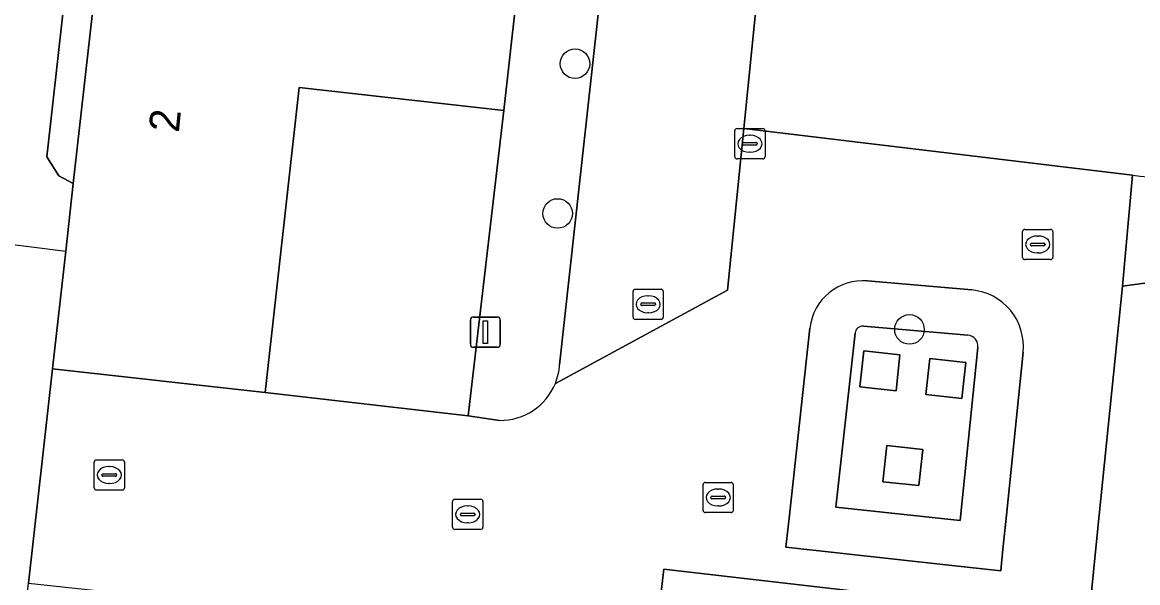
# Model space of a CAD drawing. Extents: x 162396 to 163643, y 386452 to 387406.
# Drawn here: x 162678.45 to 162715.33, y 386497.76 to 386516.28 of the extents above; entities that cross this region are included whole.
import ezdxf

# ---------------------------------------------------------------- set-up
doc = ezdxf.new("R2010")
doc.units = 0
for name, color, linetype in [('IMGEO_Boom', 7, 'Continuous'), ('IMGEO_Brandkraan', 7, 'Continuous'), ('IMGEO_Erf', 7, 'Continuous'), ('IMGEO_Groenvoorziening', 7, 'Continuous'), ('IMGEO_Haag', 7, 'Continuous'), ('IMGEO_Kolk', 7, 'Continuous'), ('IMGEO_Lichtmast', 7, 'Continuous'), ('IMGEO_Muur', 7, 'Continuous'), ('IMGEO_Pand', 7, 'Continuous'), ('IMGEO_Pand_nummerreeks', 7, 'Continuous'), ('IMGEO_Pand_overbouw', 7, 'Continuous'), ('IMGEO_Parkeervlak_open', 7, 'Continuous'), ('IMGEO_Rijbaan_lokaal_open', 7, 'Continuous'), ('IMGEO_Rioolput', 7, 'Continuous'), ('IMGEO_Voetpad_open', 7, 'Continuous')]:
    doc.layers.add(name, color=color, linetype=linetype)

msp = doc.modelspace()

# ---------------------------------------------------------------- linework, layer by layer
at = {"layer": 'IMGEO_Boom'}
for centre in [(162696.728, 386514.911), (162696.153, 386509.962), (162707.786, 386506.131)]:
    msp.add_circle(centre, 0.489, dxfattribs=at)
at = {"layer": 'IMGEO_Brandkraan'}
for p, q in [((162711.527, 386508.512), (162711.527, 386509.364)), ((162711.602, 386509.438), (162712.454, 386509.438)), ((162712.528, 386509.364), (162712.528, 386508.512)), ((162712.015, 386509.218), (162712.04, 386509.218)), ((162711.786, 386508.932), (162711.786, 386508.944)), ((162712.224, 386508.895), (162711.826, 386508.895)), ((162711.829, 386508.981), (162712.227, 386508.981)), ((162712.038, 386508.658), (162712.013, 386508.658)), ((162712.27, 386508.944), (162712.27, 386508.932)), ((162712.454, 386508.438), (162711.602, 386508.438))]:
    msp.add_line(p, q, dxfattribs=at)
for points in [[(162711.527, 386508.512), (162711.527, 386509.364)], [(162711.602, 386509.438), (162712.454, 386509.438)], [(162712.528, 386509.364), (162712.528, 386508.512)], [(162712.454, 386508.438), (162711.602, 386508.438)]]:
    msp.add_lwpolyline(points, dxfattribs=at)
for centre, radius, start, end in [((162711.604, 386509.362), 0.0765, 91.552, 178.448), ((162711.604, 386509.362), 0.0765, 91.552, 178.448), ((162712.452, 386509.362), 0.0765, 1.552, 88.448), ((162712.452, 386509.362), 0.0765, 1.552, 88.448), ((162711.826, 386508.941), 0.0403, 85.8775, 175.7526), ((162711.823, 386508.931), 0.0366, 178.938, 274.7102), ((162712.227, 386508.938), 0.043, 264.8664, 352.4533), ((162712.231, 386508.943), 0.0386, 1.7309, 96.639), ((162711.604, 386508.514), 0.0765, 181.552, 268.448), ((162711.604, 386508.514), 0.0765, 181.552, 268.448), ((162712.452, 386508.514), 0.0765, 271.552, 358.448), ((162712.452, 386508.514), 0.0765, 271.552, 358.448)]:
    msp.add_arc(centre, radius, start, end, dxfattribs=at)
for centre, major_axis, ratio, start_param, end_param in [((162712.014, 386508.938), (-0.387, 0.002), 0.722429, 4.712389, 7.853982), ((162712.039, 386508.938), (-0.39, 0.002), 0.717154, 1.570796, 4.712389)]:
    msp.add_ellipse(centre, major_axis=major_axis, ratio=ratio, start_param=start_param, end_param=end_param, dxfattribs=at)
at = {"layer": 'IMGEO_Erf'}
msp.add_lwpolyline([(162814.869, 386521.03), (162714.825, 386507.563), (162714.057, 386500), (162713.711, 386496.597), (162717.161, 386496.202)], dxfattribs=at)
msp.add_lwpolyline([(162694.37, 386513.365), (162687.612, 386514.122), (162686.483, 386504.043), (162693.199, 386503.277)], close=True, dxfattribs=at)
at = {"layer": 'IMGEO_Groenvoorziening'}
for points in [[(162709.843, 386507.435), (162706.395, 386507.733)], [(162704.496, 386506.173), (162703.814, 386500), (162703.697, 386498.937), (162709.087, 386498.346), (162710.802, 386498.158), (162710.875, 386498.872), (162710.991, 386500), (162711.542, 386505.381)], [(162709.714, 386505.941), (162706.266, 386506.239)], [(162706.266, 386506.239), (162709.714, 386505.941)], [(162705.987, 386506.008), (162705.352, 386500.264), (162709.464, 386499.814), (162710.05, 386505.534)], [(162710.05, 386505.534), (162709.464, 386499.814), (162705.352, 386500.264), (162705.987, 386506.008)]]:
    msp.add_lwpolyline(points, dxfattribs=at)
for points in [[(162706.275, 386505.427), (162706.143, 386504.234), (162707.346, 386504.102), (162707.468, 386505.296)], [(162707.346, 386504.102), (162706.143, 386504.234), (162706.275, 386505.427), (162707.468, 386505.296)], [(162708.459, 386505.17), (162708.327, 386503.977), (162709.521, 386503.846), (162709.653, 386505.039)], [(162709.521, 386503.846), (162708.327, 386503.977), (162708.459, 386505.17), (162709.653, 386505.039)], [(162707.035, 386502.293), (162706.904, 386501.1), (162708.096, 386500.97), (162708.228, 386502.162)], [(162708.096, 386500.97), (162706.904, 386501.1), (162707.035, 386502.293), (162708.228, 386502.162)]]:
    msp.add_lwpolyline(points, close=True, dxfattribs=at)
for centre, radius, start, end in [((162706.244, 386505.981), 1.759, 85.0737, 173.7315), ((162709.683, 386505.573), 1.869, 354.1157, 85.0771), ((162706.245, 386505.981), 0.259, 85.2758, 173.9708), ((162706.245, 386505.981), 0.259, 85.2758, 173.9708), ((162709.681, 386505.572), 0.371, 354.1246, 84.9583), ((162709.681, 386505.572), 0.371, 354.1246, 84.9583)]:
    msp.add_arc(centre, radius, start, end, dxfattribs=at)
at = {"layer": 'IMGEO_Haag'}
for points in [[(162706.275, 386505.427), (162706.143, 386504.234), (162707.346, 386504.102), (162707.468, 386505.296)], [(162708.459, 386505.17), (162708.327, 386503.977), (162709.521, 386503.846), (162709.653, 386505.039)], [(162707.035, 386502.293), (162706.904, 386501.1), (162708.096, 386500.97), (162708.228, 386502.162)]]:
    msp.add_lwpolyline(points, close=True, dxfattribs=at)
at = {"layer": 'IMGEO_Kolk'}
for p, q in [((162698.645, 386506.536), (162698.645, 386507.388)), ((162698.72, 386507.462), (162699.572, 386507.462)), ((162699.133, 386507.242), (162699.158, 386507.242)), ((162699.646, 386507.388), (162699.646, 386506.536)), ((162698.904, 386506.956), (162698.904, 386506.968)), ((162699.342, 386506.919), (162698.944, 386506.919)), ((162698.947, 386507.005), (162699.345, 386507.005)), ((162699.388, 386506.968), (162699.388, 386506.956)), ((162699.572, 386506.462), (162698.72, 386506.462)), ((162699.156, 386506.682), (162699.131, 386506.682)), ((162680.828, 386500.895), (162680.828, 386501.747)), ((162680.903, 386501.821), (162681.755, 386501.821)), ((162681.829, 386501.747), (162681.829, 386500.895)), ((162681.087, 386501.315), (162681.087, 386501.327)), ((162681.525, 386501.278), (162681.127, 386501.278)), ((162681.13, 386501.364), (162681.528, 386501.364)), ((162681.316, 386501.601), (162681.341, 386501.601)), ((162681.571, 386501.327), (162681.571, 386501.315)), ((162681.339, 386501.041), (162681.314, 386501.041)), ((162681.755, 386500.821), (162680.903, 386500.821)), ((162692.755, 386500.521), (162693.607, 386500.521)), ((162692.68, 386499.595), (162692.68, 386500.447)), ((162693.168, 386500.301), (162693.193, 386500.301)), ((162693.681, 386500.447), (162693.681, 386499.595)), ((162692.939, 386500.015), (162692.939, 386500.027)), ((162693.377, 386499.978), (162692.979, 386499.978)), ((162692.982, 386500.064), (162693.38, 386500.064)), ((162693.423, 386500.027), (162693.423, 386500.015)), ((162693.607, 386499.521), (162692.755, 386499.521)), ((162693.191, 386499.741), (162693.166, 386499.741))]:
    msp.add_line(p, q, dxfattribs=at)
for points in [[(162698.645, 386506.536), (162698.645, 386507.388)], [(162698.72, 386507.462), (162699.572, 386507.462)], [(162699.646, 386507.388), (162699.646, 386506.536)], [(162699.572, 386506.462), (162698.72, 386506.462)], [(162680.828, 386500.895), (162680.828, 386501.747)], [(162680.903, 386501.821), (162681.755, 386501.821)], [(162681.829, 386501.747), (162681.829, 386500.895)], [(162681.755, 386500.821), (162680.903, 386500.821)], [(162692.755, 386500.521), (162693.607, 386500.521)], [(162692.68, 386499.595), (162692.68, 386500.447)], [(162693.681, 386500.447), (162693.681, 386499.595)], [(162693.607, 386499.521), (162692.755, 386499.521)]]:
    msp.add_lwpolyline(points, dxfattribs=at)
for centre, radius, start, end in [((162698.722, 386507.386), 0.0765, 91.552, 178.448), ((162698.722, 386507.386), 0.0765, 91.552, 178.448), ((162699.57, 386507.386), 0.0765, 1.552, 88.448), ((162699.57, 386507.386), 0.0765, 1.552, 88.448), ((162698.944, 386506.965), 0.0403, 85.8775, 175.7526), ((162698.941, 386506.955), 0.0366, 178.938, 274.7102), ((162699.345, 386506.962), 0.043, 264.8664, 352.4533), ((162699.349, 386506.967), 0.0386, 1.7309, 96.639), ((162698.722, 386506.538), 0.0765, 181.552, 268.448), ((162698.722, 386506.538), 0.0765, 181.552, 268.448), ((162699.57, 386506.538), 0.0765, 271.552, 358.448), ((162699.57, 386506.538), 0.0765, 271.552, 358.448), ((162680.905, 386501.745), 0.0765, 91.552, 178.448), ((162680.905, 386501.745), 0.0765, 91.552, 178.448), ((162681.753, 386501.745), 0.0765, 1.552, 88.448), ((162681.753, 386501.745), 0.0765, 1.552, 88.448), ((162681.127, 386501.324), 0.0403, 85.8775, 175.7526), ((162681.124, 386501.314), 0.0366, 178.938, 274.7102), ((162681.528, 386501.321), 0.043, 264.8664, 352.4533), ((162681.532, 386501.326), 0.0386, 1.7309, 96.639), ((162680.905, 386500.897), 0.0765, 181.552, 268.448), ((162680.905, 386500.897), 0.0765, 181.552, 268.448), ((162681.753, 386500.897), 0.0765, 271.552, 358.448), ((162681.753, 386500.897), 0.0765, 271.552, 358.448), ((162692.757, 386500.445), 0.0765, 91.552, 178.448), ((162692.757, 386500.445), 0.0765, 91.552, 178.448), ((162693.605, 386500.445), 0.0765, 1.552, 88.448), ((162693.605, 386500.445), 0.0765, 1.552, 88.448), ((162692.979, 386500.024), 0.0403, 85.8775, 175.7526), ((162692.976, 386500.014), 0.0366, 178.938, 274.7102), ((162693.38, 386500.021), 0.043, 264.8664, 352.4533), ((162693.384, 386500.026), 0.0386, 1.7309, 96.639), ((162692.757, 386499.597), 0.0765, 181.552, 268.448), ((162692.757, 386499.597), 0.0765, 181.552, 268.448), ((162693.605, 386499.597), 0.0765, 271.552, 358.448), ((162693.605, 386499.597), 0.0765, 271.552, 358.448)]:
    msp.add_arc(centre, radius, start, end, dxfattribs=at)
for centre, major_axis, ratio, start_param, end_param in [((162699.132, 386506.962), (-0.387, 0.002), 0.722429, 4.712389, 7.853982), ((162699.157, 386506.962), (-0.39, 0.002), 0.717154, 1.570796, 4.712389), ((162681.315, 386501.321), (-0.387, 0.002), 0.722429, 4.712389, 7.853982), ((162681.34, 386501.321), (-0.39, 0.002), 0.717154, 1.570796, 4.712389), ((162693.167, 386500.021), (-0.387, 0.002), 0.722429, 4.712389, 7.853982), ((162693.192, 386500.021), (-0.39, 0.002), 0.717154, 1.570796, 4.712389)]:
    msp.add_ellipse(centre, major_axis=major_axis, ratio=ratio, start_param=start_param, end_param=end_param, dxfattribs=at)
at = {"layer": 'IMGEO_Lichtmast'}
for p, q in [((162693.267, 386505.641), (162693.267, 386506.441)), ((162693.267, 386506.441), (162693.267, 386505.641)), ((162693.367, 386506.541), (162694.157, 386506.541)), ((162694.157, 386506.541), (162693.367, 386506.541)), ((162694.257, 386506.441), (162694.257, 386505.641)), ((162694.257, 386505.641), (162694.257, 386506.441)), ((162694.157, 386505.541), (162693.367, 386505.541)), ((162693.367, 386505.541), (162694.157, 386505.541))]:
    msp.add_line(p, q, dxfattribs=at)
msp.add_lwpolyline([(162693.687, 386506.416), (162693.837, 386506.416), (162693.837, 386505.666), (162693.687, 386505.666), (162693.687, 386506.416)], dxfattribs=at)
for centre, start, end in [((162693.367, 386506.441), 90, 180), ((162693.367, 386506.441), 90, 180), ((162694.157, 386506.441), 0, 90), ((162694.157, 386506.441), 360, 90), ((162693.367, 386505.641), 180, 270), ((162693.367, 386505.641), 180, 270), ((162694.157, 386505.641), 270, 0), ((162694.157, 386505.641), 270, 0)]:
    msp.add_arc(centre, 0.1, start, end, dxfattribs=at)
at = {"layer": 'IMGEO_Muur'}
for points in [[(162693.199, 386503.277), (162694.37, 386513.365)], [(162686.483, 386504.043), (162693.199, 386503.277)]]:
    msp.add_lwpolyline(points, dxfattribs=at)
at = {"layer": 'IMGEO_Pand'}
for points in [[(162680.139, 386510.95), (162679.889, 386508.712), (162679.454, 386504.83), (162686.483, 386504.043), (162687.612, 386514.122), (162694.37, 386513.365), (162695.165, 386520.47), (162681.378, 386522.013), (162681.258, 386520.944), (162681.035, 386518.949)], [(162706.733, 386497.396), (162703.573, 386497.758), (162699.661, 386498.206), (162699.359, 386495.567), (162697.769, 386481.276), (162698.283, 386481.217), (162701.66, 386480.83), (162702.148, 386485.085), (162705.271, 386484.727)]]:
    msp.add_lwpolyline(points, close=True, dxfattribs=at)
at = {"layer": 'IMGEO_Pand_overbouw'}
msp.add_lwpolyline([(162679.889, 386508.712), (162680.139, 386510.95), (162681.035, 386518.949), (162681.258, 386520.944), (162677.746, 386521.343), (162676.387, 386509.155)], close=True, dxfattribs=at)
at = {"layer": 'IMGEO_Parkeervlak_open'}
for points in [[(162696.078, 386504.348), (162701.774, 386507.43), (162702.312, 386512.765), (162703.359, 386523.151)], [(162703.359, 386523.151), (162697.709, 386518.557), (162696.219, 386504.96)]]:
    msp.add_lwpolyline(points, dxfattribs=at)
msp.add_arc((162694.256, 386505.09), 1.967, 337.8417, 356.2101, dxfattribs=at)
at = {"layer": 'IMGEO_Rijbaan_lokaal_open'}
for points in [[(162703.359, 386523.151), (162702.312, 386512.765), (162715.165, 386511.225)], [(162679.454, 386504.83), (162679.889, 386508.712), (162680.139, 386510.95), (162679.666, 386511.208), (162679.267, 386511.83), (162679.959, 386518.048)], [(162714.825, 386507.563), (162715.165, 386511.225), (162702.312, 386512.765), (162701.774, 386507.43), (162696.078, 386504.348)], [(162694.231, 386503.125), (162693.199, 386503.277), (162686.483, 386504.043), (162679.454, 386504.83), (162678.661, 386497.746), (162682.125, 386497.376), (162685.702, 386496.966), (162689.278, 386496.557), (162695.978, 386495.954), (162699.359, 386495.567), (162699.661, 386498.206), (162703.573, 386497.758), (162706.733, 386497.396), (162713.711, 386496.597), (162714.057, 386500), (162714.825, 386507.563)], [(162706.395, 386507.733), (162709.843, 386507.435)], [(162711.542, 386505.381), (162710.991, 386500), (162710.875, 386498.872), (162710.802, 386498.158), (162709.087, 386498.346), (162703.697, 386498.937), (162703.814, 386500), (162704.496, 386506.173)], [(162673.689, 386488.692), (162673.598, 386487.762), (162672.948, 386481.421), (162673.225, 386481.39), (162676.718, 386481), (162678.111, 386493.167), (162678.137, 386493.391), (162678.661, 386497.746), (162679.454, 386504.83)]]:
    msp.add_lwpolyline(points, dxfattribs=at)
for centre, radius, start, end in [((162717.576, 386530.839), 19.762, 262.9936, 274.6687), ((162706.244, 386505.981), 1.759, 85.0737, 173.7315), ((162709.683, 386505.573), 1.869, 354.1157, 85.0771), ((162694.258, 386505.091), 1.966, 269.2223, 337.7992)]:
    msp.add_arc(centre, radius, start, end, dxfattribs=at)
at = {"layer": 'IMGEO_Rioolput'}
for p, q in [((162702.009, 386511.841), (162702.009, 386512.693)), ((162702.084, 386512.767), (162702.936, 386512.767)), ((162703.01, 386512.693), (162703.01, 386511.841)), ((162702.311, 386512.31), (162702.709, 386512.31)), ((162702.497, 386512.547), (162702.522, 386512.547)), ((162702.268, 386512.261), (162702.268, 386512.273)), ((162702.706, 386512.224), (162702.308, 386512.224)), ((162702.52, 386511.987), (162702.495, 386511.987)), ((162702.752, 386512.273), (162702.752, 386512.261)), ((162702.936, 386511.767), (162702.084, 386511.767)), ((162700.961, 386500.153), (162700.961, 386501.005)), ((162701.036, 386501.079), (162701.888, 386501.079)), ((162701.962, 386501.005), (162701.962, 386500.153)), ((162701.22, 386500.573), (162701.22, 386500.585)), ((162701.658, 386500.536), (162701.26, 386500.536)), ((162701.263, 386500.622), (162701.661, 386500.622)), ((162701.449, 386500.859), (162701.474, 386500.859)), ((162701.704, 386500.585), (162701.704, 386500.573)), ((162701.472, 386500.299), (162701.447, 386500.299)), ((162701.888, 386500.079), (162701.036, 386500.079))]:
    msp.add_line(p, q, dxfattribs=at)
for points in [[(162702.009, 386511.841), (162702.009, 386512.693)], [(162702.084, 386512.767), (162702.936, 386512.767)], [(162703.01, 386512.693), (162703.01, 386511.841)], [(162702.936, 386511.767), (162702.084, 386511.767)], [(162700.961, 386500.153), (162700.961, 386501.005)], [(162701.036, 386501.079), (162701.888, 386501.079)], [(162701.962, 386501.005), (162701.962, 386500.153)], [(162701.888, 386500.079), (162701.036, 386500.079)]]:
    msp.add_lwpolyline(points, dxfattribs=at)
for centre, radius, start, end in [((162702.086, 386512.691), 0.0765, 91.552, 178.448), ((162702.086, 386512.691), 0.0765, 91.552, 178.448), ((162702.934, 386512.691), 0.0765, 1.552, 88.448), ((162702.934, 386512.691), 0.0765, 1.552, 88.448), ((162702.308, 386512.27), 0.0403, 85.8775, 175.7526), ((162702.713, 386512.272), 0.0386, 1.7309, 96.639), ((162702.305, 386512.26), 0.0366, 178.938, 274.7102), ((162702.709, 386512.267), 0.043, 264.8664, 352.4533), ((162702.086, 386511.843), 0.0765, 181.552, 268.448), ((162702.086, 386511.843), 0.0765, 181.552, 268.448), ((162702.934, 386511.843), 0.0765, 271.552, 358.448), ((162702.934, 386511.843), 0.0765, 271.552, 358.448), ((162701.038, 386501.003), 0.0765, 91.552, 178.448), ((162701.038, 386501.003), 0.0765, 91.552, 178.448), ((162701.886, 386501.003), 0.0765, 1.552, 88.448), ((162701.886, 386501.003), 0.0765, 1.552, 88.448), ((162701.26, 386500.582), 0.0403, 85.8775, 175.7526), ((162701.257, 386500.572), 0.0366, 178.938, 274.7102), ((162701.661, 386500.579), 0.043, 264.8664, 352.4533), ((162701.665, 386500.584), 0.0386, 1.7309, 96.639), ((162701.038, 386500.155), 0.0765, 181.552, 268.448), ((162701.038, 386500.155), 0.0765, 181.552, 268.448), ((162701.886, 386500.155), 0.0765, 271.552, 358.448), ((162701.886, 386500.155), 0.0765, 271.552, 358.448)]:
    msp.add_arc(centre, radius, start, end, dxfattribs=at)
for centre, major_axis, ratio, start_param, end_param in [((162702.496, 386512.267), (-0.387, 0.002), 0.722429, 4.712389, 7.853982), ((162702.521, 386512.267), (-0.39, 0.002), 0.717154, 1.570796, 4.712389), ((162701.448, 386500.579), (-0.387, 0.002), 0.722429, 4.712389, 7.853982), ((162701.473, 386500.579), (-0.39, 0.002), 0.717154, 1.570796, 4.712389)]:
    msp.add_ellipse(centre, major_axis=major_axis, ratio=ratio, start_param=start_param, end_param=end_param, dxfattribs=at)
at = {"layer": 'IMGEO_Voetpad_open'}
for points in [[(162698.599, 386549.542), (162700.133, 386536.024), (162696.919, 386535.808), (162696.777, 386534.521), (162698.441, 386534.16), (162700.685, 386531.385), (162701.316, 386525.661), (162695.165, 386520.47), (162694.37, 386513.365), (162693.199, 386503.277), (162694.231, 386503.125)], [(162696.219, 386504.96), (162697.709, 386518.557), (162703.359, 386523.151)], [(162715.165, 386511.225), (162714.825, 386507.563), (162814.869, 386521.03)], [(162679.959, 386518.048), (162679.267, 386511.83), (162679.666, 386511.208), (162680.139, 386510.95), (162681.035, 386518.949)]]:
    msp.add_lwpolyline(points, dxfattribs=at)
for centre, radius, start, end in [((162717.576, 386530.839), 19.762, 262.9936, 274.6687), ((162694.256, 386505.09), 1.967, 337.8417, 356.2101), ((162694.258, 386505.091), 1.966, 269.2223, 337.7992)]:
    msp.add_arc(centre, radius, start, end, dxfattribs=at)

# ---------------------------------------------------------------- texts
at = {"layer": 'IMGEO_Pand_nummerreeks'}
msp.add_text('2', height=1, rotation=84.4253, dxfattribs=at).set_placement((162683.628, 386512.616))

doc.saveas('drawing.dxf')
